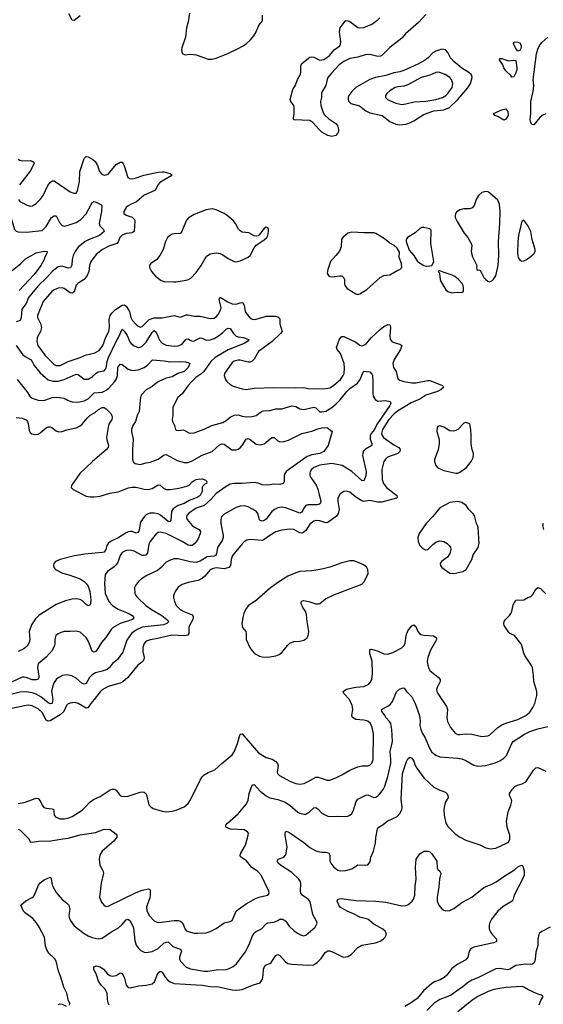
# Model space of a CAD drawing. Header units: inches. Extents: x 1834610 to 2027685, y 642842 to 774116.
# Tile 334 of 632: x 1942044 to 1947286, y 691999 to 701850. Entities that reach past the tile are written whole.
import ezdxf

# ---------------------------------------------------------------- set-up
doc = ezdxf.new("R2010")
doc.units = ezdxf.units.IN
doc.header["$MEASUREMENT"] = 0
doc.layers.add('B9649', color=7, linetype='Continuous')
doc.layers.add('B9740', color=7, linetype='Continuous')

msp = doc.modelspace()

# ---------------------------------------------------------------- linework, layer by layer
at = {"layer": 'B9649', "color": 5}
for points, elevation in [([(1941903.1, 700000), (1941910.2, 699990), (1941938, 699930), (1941992.6, 699752.6), (1942010, 699734), (1942030, 699728.9), (1942110, 699724.9), (1942270, 699740.3), (1942310, 699782), (1942363.1, 699870), (1942390, 699888.8), (1942410, 699886.4), (1942442.4, 699822.4), (1942470, 699791.3), (1942490, 699785), (1942530, 699793.1), (1942610, 699822.3), (1942657.2, 699850), (1942711.2, 699908.8), (1942759.7, 700000)], 460), ([(1943154.8, 700000), (1943131.1, 699988.9), (1943108.9, 699970), (1943086, 699930), (1943088, 699910), (1943110, 699894.4), (1943170, 699872.7), (1943192.9, 699850), (1943197.5, 699837.5), (1943190.1, 699729.9), (1943170, 699718.5), (1943110, 699710.5), (1943070, 699694.1), (1943047.2, 699670), (1943031.6, 699628.4), (1943016.5, 699610), (1942937.1, 699582.9), (1942872.2, 699550), (1942810, 699500.4), (1942755.6, 699430), (1942742.4, 699390), (1942736.5, 699330), (1942721.3, 699290), (1942688.2, 699251.8), (1942630, 699214.2), (1942610, 699192.8), (1942590, 699128), (1942567.1, 699112.9), (1942550, 699117.2), (1942490, 699159.8), (1942470, 699167.1), (1942430, 699164), (1942390, 699147.5), (1942365.2, 699130), (1942278.8, 699030), (1942222.3, 698890), (1942224, 698870), (1942251.2, 698810), (1942263.2, 698770), (1942254, 698730), (1942219.6, 698670), (1942216.1, 698630), (1942226.7, 698590), (1942298.6, 698490), (1942390, 698399.3), (1942410, 698389.4), (1942450, 698389.3), (1942530, 698430.8), (1942650, 698469.5), (1942710, 698498.3), (1942790, 698513.1), (1942839, 698541), (1942877, 698590), (1942906.8, 698673.2), (1942936.8, 698730), (1942944.2, 698770), (1942940.2, 698850), (1942949.9, 698890), (1942966.3, 698913.7), (1943003.4, 698950), (1943070, 698995.1), (1943090, 698996.6), (1943110, 698984.2), (1943144.1, 698930), (1943156.3, 698870), (1943170, 698844.4), (1943210, 698798.9), (1943230, 698782.6), (1943250, 698775.3), (1943270, 698782), (1943341.2, 698850), (1943390, 698868.7), (1943470, 698867), (1943589.1, 698889.1), (1943650, 698875.2), (1943670, 698879.1), (1943710, 698896.9), (1943730, 698897.5), (1943790, 698883.2), (1943850, 698883.8), (1943950, 698859.1), (1943990, 698865.5), (1944010, 698877.7), (1944030, 698900.3), (1944057, 698950), (1944060.5, 698970), (1944040.3, 699050), (1944050, 699073.4), (1944126.6, 699026.6), (1944170, 699007), (1944210, 699004.3), (1944250, 699017.8), (1944270, 699020.9), (1944276.6, 699016.6), (1944290, 698995.5), (1944301.5, 698930), (1944310, 698913), (1944350, 698865.5), (1944370, 698852.4), (1944390, 698848.9), (1944410, 698852.9), (1944515.1, 698884.9), (1944605.2, 698885.2), (1944630, 698878.3), (1944644.8, 698864.8), (1944649.5, 698850), (1944648.3, 698808.3), (1944672.3, 698730), (1944656.5, 698710), (1944571, 698629), (1944436.1, 698530), (1944390, 698453), (1944370, 698433.5), (1944350, 698424.8), (1944330, 698423.5), (1944250, 698443.1), (1944230, 698442.4), (1944190, 698433.5), (1944170, 698419.5), (1944094, 698310), (1944090.6, 698290), (1944105.5, 698250), (1944119.1, 698230), (1944150, 698200.5), (1944182.3, 698182.3), (1944270, 698157.1), (1944310, 698150.6), (1944390, 698162.4), (1944590, 698170.3), (1944805.8, 698165.8), (1944890, 698170.2), (1944930, 698160.7), (1945030, 698155.8), (1945110, 698159.7), (1945150, 698166.9), (1945186.6, 698190), (1945254.3, 698250), (1945283.5, 698290), (1945291.1, 698310), (1945297.2, 698362.7), (1945291.9, 698410), (1945256.5, 698510), (1945224, 698550), (1945214.7, 698570), (1945247.4, 698652.6), (1945264.2, 698675.8), (1945270, 698681.6), (1945290, 698681.3), (1945410, 698622.7), (1945450, 698593.7), (1945472.6, 698587.4), (1945490, 698592.2), (1945510, 698604.9), (1945567.2, 698670), (1945653.7, 698750), (1945690, 698780.2), (1945730, 698802), (1945750, 698797.3), (1945752.9, 698790), (1945755.2, 698770), (1945748.5, 698688.5), (1945754.3, 698654.3), (1945761.5, 698641.5), (1945770.2, 698630.2), (1945790, 698618.9), (1945850, 698605.3), (1945870.3, 698590), (1945856.5, 698550), (1945791.5, 698450), (1945780.3, 698410), (1945787.6, 698370), (1945811.7, 698330), (1945824.9, 698270), (1945834.4, 698254.4), (1945850, 698244.2), (1945890.2, 698230.2), (1945970, 698218.4), (1946010, 698217.1), (1946130, 698240.2), (1946150, 698239), (1946275.5, 698190), (1946285.5, 698170), (1946263, 698150), (1946225.5, 698130), (1946110, 698092.9), (1946050, 698053.6), (1945964.5, 698015.5), (1945826.1, 697933.9), (1945792.7, 697907.3), (1945741.3, 697850), (1945675.7, 697750), (1945666, 697710), (1945671.8, 697690), (1945686.5, 697670), (1945790, 697595), (1945841.3, 697570), (1945854.7, 697550), (1945849.3, 697530), (1945830, 697508.8), (1945727.2, 697472.8), (1945705.1, 697454.9), (1945689.1, 697430), (1945669.2, 697350), (1945674, 697250), (1945686.9, 697210), (1945717.8, 697170), (1945818.9, 697090), (1945822.4, 697070), (1945815.5, 697064.5), (1945670, 697022.3), (1945630, 697021.5), (1945550, 697038.5), (1945490, 697030.6), (1945470, 697036.2), (1945410, 697073.3), (1945350, 697122.6), (1945313.2, 697133.2), (1945290, 697129.8), (1945250, 697103.5), (1945230, 697061.2), (1945227.8, 697030), (1945244, 696950), (1945234, 696910), (1945216.7, 696883.3), (1945130, 696818.5), (1945110, 696814.8), (1945050, 696835.3), (1945010, 696838.8), (1944988.1, 696831.9), (1944950, 696803.5), (1944910, 696739.4), (1944890, 696722.3), (1944870, 696714), (1944850, 696715.4), (1944790, 696748), (1944745.8, 696754.2), (1944670, 696741.4), (1944610, 696725), (1944550, 696690.8), (1944490, 696648.7), (1944470, 696640.7), (1944351.5, 696648.5), (1944318.7, 696641.3), (1944292.4, 696627.6), (1944270, 696607.6), (1944174.2, 696490), (1944160.6, 696450), (1944155.8, 696390), (1944138, 696370), (1944090, 696356.5), (1944010, 696365.2), (1943970, 696356.7), (1943950, 696346.3), (1943897.3, 696282.7), (1943870, 696260.9), (1943830, 696239.8), (1943730, 696219.1), (1943670, 696198), (1943629, 696171), (1943599.1, 696130), (1943584.9, 696090), (1943585.5, 696070), (1943593.7, 696030), (1943612, 695990), (1943652, 695950), (1943686.4, 695930), (1943770, 695894.4), (1943779.6, 695879.6), (1943782.3, 695870), (1943778.3, 695850), (1943745, 695790), (1943738.9, 695770), (1943736.5, 695710), (1943729.1, 695690.9), (1943694.4, 695685.6), (1943566.8, 695693.2), (1943410, 695655.7), (1943350, 695646.4), (1943310, 695631.7), (1943290.3, 695610), (1943278.5, 695570), (1943278.5, 695530), (1943289.2, 695470), (1943285.8, 695450), (1943275.6, 695430), (1943227.6, 695392.4), (1943125.3, 695270), (1943075.5, 695224.5), (1943049.4, 695210.6), (1942930, 695178.4), (1942870, 695144.4), (1942850, 695126.6), (1942791.1, 695048.9), (1942754.7, 695010), (1942730, 694969.7), (1942710, 694962.2), (1942630, 695008), (1942610, 695014.8), (1942590, 695017.6), (1942548.1, 695011.9), (1942530, 695004.7), (1942511.2, 694988.8), (1942485, 694930), (1942450, 694893.8), (1942350, 694834.3), (1942330, 694830.6), (1942310, 694843.4), (1942270, 694917.8), (1942230, 694957), (1942170, 694985), (1942130, 694991.4), (1942110, 694989.8), (1941950, 694954)], 480), ([(1942856, 700000), (1942858.7, 699998.7), (1942867.3, 699990), (1942862.4, 699930), (1942841.1, 699810), (1942847.8, 699787.8), (1942883.1, 699750), (1942888.5, 699730), (1942843.6, 699690), (1942738.9, 699650), (1942698.5, 699630), (1942630, 699574.8), (1942600.2, 699530), (1942580.9, 699490), (1942570.8, 699450), (1942566.9, 699393.1), (1942554.1, 699365.9), (1942530, 699363.9), (1942470, 699384), (1942430, 699376.2), (1942370.1, 699329.9), (1942316.5, 699270), (1942230, 699188.1), (1942131, 699070), (1942108.6, 699010), (1942066.2, 698953.8), (1942059.5, 698870), (1942050, 698840.5), (1942010, 698826.9)], 460), ([(1942104.2, 700000), (1942110, 699996.9), (1942150, 699984.4), (1942173.9, 699986.1), (1942192.9, 700000)], 480), ([(1946596.4, 700000), (1946592.7, 699990), (1946572.7, 699967.3), (1946550, 699956.9), (1946490, 699957.2), (1946451.3, 699948.7), (1946416.7, 699923.3), (1946407.4, 699910), (1946402.6, 699890), (1946404.9, 699870), (1946422.6, 699830), (1946494.1, 699714.1), (1946530.4, 699670), (1946563, 699610), (1946570.4, 699589.6), (1946564, 699530), (1946567.3, 699512.7), (1946578.6, 699478.5), (1946620.7, 699390), (1946616, 699370), (1946621, 699350), (1946630, 699344.9), (1946650, 699346.8), (1946665.3, 699325.3), (1946691.5, 699271.5), (1946709.2, 699249.2), (1946730, 699232.4), (1946750, 699229), (1946770, 699237.3), (1946790, 699256.1), (1946810, 699288.9), (1946834.5, 699390), (1946840.9, 699490), (1946837, 699630), (1946850.4, 699809.6), (1946853.2, 699930), (1946846.1, 700000)], 520), ([(1941970, 699342.3), (1942056.9, 699410), (1942103.6, 699456.4), (1942210, 699516.9), (1942271.8, 699531.8), (1942294.2, 699534.2), (1942318, 699530), (1942314.8, 699510), (1942292.8, 699467.2), (1942290.4, 699450), (1942256.1, 699390), (1942190, 699301.8), (1942040, 699140)], 440), ([(1942010.2, 698590), (1942076.4, 698496.4), (1942098.9, 698478.9), (1942152.2, 698450), (1942168.4, 698430), (1942190, 698388.9), (1942250, 698316), (1942330, 698246.9), (1942374.4, 698234.4), (1942430, 698232.1), (1942489.3, 698250.7), (1942610, 698303.1), (1942630, 698301.6), (1942690, 698253.7), (1942730, 698252.6), (1942770, 698275.5), (1942810, 698314), (1942830, 698325.6), (1942890, 698338), (1942910, 698362), (1942921.1, 698430), (1942933.1, 698470), (1943009.8, 698629.8), (1943034.1, 698670), (1943070, 698753.4), (1943090, 698733.7), (1943121, 698690), (1943146.9, 698626.9), (1943158.6, 698610), (1943190, 698586.3), (1943230, 698570.3), (1943250, 698574.3), (1943270, 698585.2), (1943310, 698622.2), (1943370, 698721.3), (1943390, 698741.5), (1943410, 698724.9), (1943445.3, 698645.3), (1943470, 698612.3), (1943510, 698594.3), (1943590, 698584.1), (1943630, 698588.1), (1943659.7, 698600.3), (1943673.3, 698610), (1943710, 698655.3), (1943730, 698656.5), (1943750, 698642.3), (1943770, 698635.2), (1943790, 698637.6), (1943850, 698668), (1943870, 698664.7), (1943910, 698644.2), (1943950, 698646.5), (1943990, 698661.8), (1944032.8, 698687.2), (1944079, 698721), (1944110, 698754), (1944130, 698764.9), (1944150, 698760.4), (1944185.3, 698710), (1944210, 698685.4), (1944230, 698677.8), (1944282.8, 698670), (1944337.3, 698650), (1944324.9, 698630), (1944290.4, 698610), (1944130, 698548.7), (1943999.8, 698470), (1943958.7, 698430), (1943888.2, 698331.8), (1943856.9, 698303.1), (1943809, 698270), (1943766.5, 698230), (1943730.3, 698190), (1943670, 698107.3), (1943627.3, 698070), (1943592.3, 698007.7), (1943578.4, 697970), (1943578, 697890), (1943572, 697850), (1943574.6, 697830), (1943594, 697790), (1943603.1, 697750), (1943610, 697743.1), (1943630, 697740.3), (1943685.1, 697745.1), (1943736.9, 697716.9), (1943753.3, 697713.3), (1943790, 697716.5), (1943890, 697754.3), (1943969, 697791), (1944078.5, 697821.5), (1944110, 697839.5), (1944150, 697874), (1944190, 697894.4), (1944230, 697896.5), (1944270, 697883.2), (1944310, 697876.5), (1944370, 697879.1), (1944410, 697890.3), (1944465.1, 697930), (1944482.8, 697937.2), (1944550, 697938.5), (1944610, 697956.1), (1944670, 697956.5), (1944770, 697985.5), (1944810, 697980.2), (1944850, 697957.3), (1944889.1, 697949.1), (1944990, 697974.2), (1945010, 697967.6), (1945050, 697926.5), (1945070, 697926.2), (1945110, 697935), (1945170, 697970.2), (1945212.9, 698007.1), (1945252.7, 698047.3), (1945319.1, 698130), (1945350, 698158.7), (1945426.1, 698213.9), (1945452.9, 698250), (1945475.1, 698310), (1945490, 698332), (1945548, 698328), (1945570, 698304.7), (1945574.9, 698290), (1945579, 698230), (1945578.3, 698110), (1945583.4, 698083.4), (1945601.6, 698050), (1945630, 698032.4), (1945710, 698039), (1945754, 698030), (1945759.5, 698010), (1945748.9, 697990), (1945620.9, 697799.1), (1945595.2, 697750), (1945562.6, 697710), (1945553.5, 697690), (1945552.7, 697652.7), (1945568.9, 697610), (1945570.4, 697590), (1945506.7, 697553.3), (1945487.6, 697532.4), (1945478, 697510), (1945477.1, 697490), (1945513.6, 697330), (1945510, 697285.2), (1945490, 697237), (1945470, 697239.1), (1945370, 697329.8), (1945270.9, 697390.9), (1945170, 697411.1), (1945050, 697393.8), (1944988.7, 697370), (1944966, 697350), (1944952.9, 697330), (1944947.9, 697310), (1944950.3, 697290), (1944959.6, 697270), (1945013, 697193), (1945030, 697154), (1945057.8, 697030), (1945052.8, 697010), (1945039.4, 697000.6), (1945023.5, 696996.5), (1944930, 696995.9), (1944910.2, 696989.8), (1944892.2, 696967.8), (1944870, 696924.2), (1944850, 696913), (1944710, 696967.4), (1944670, 696974.2), (1944630, 696966.6), (1944595.8, 696950), (1944570, 696930.9), (1944510, 696853.7), (1944490, 696839.8), (1944470, 696833.7), (1944450, 696838.4), (1944445, 696845), (1944428.2, 696908.2), (1944410, 696932.6), (1944330, 696975.4), (1944290, 696985.7), (1944250, 696983.1), (1944210.2, 696969.8), (1944090, 696902), (1944064.2, 696875.8), (1944056.5, 696850), (1944059.2, 696810), (1944082.6, 696690), (1944081.1, 696670), (1944070, 696638.7), (1944024.5, 696570), (1944013.5, 696506.5), (1944004.9, 696490), (1943990, 696483.9), (1943922.4, 696477.6), (1943850, 696433.2), (1943810, 696419.4), (1943750, 696425.3), (1943630, 696457.6), (1943590, 696456), (1943550, 696444), (1943510, 696422.4), (1943462, 696370), (1943422.2, 696337.8), (1943317.3, 696290), (1943262.8, 696257.2), (1943233, 696230), (1943203, 696190), (1943194.9, 696170), (1943198.4, 696110), (1943206, 696090), (1943223.8, 696070), (1943306.3, 695990), (1943363.2, 695950), (1943466.5, 695890), (1943517.6, 695850), (1943535.8, 695830), (1943517.6, 695810), (1943484.1, 695795.9), (1943270, 695770.9), (1943220.3, 695750), (1943189.6, 695730.4), (1943165, 695710), (1943117.2, 695642.8), (1943077, 695523), (1943022.6, 695450), (1942972.2, 695407.8), (1942942.8, 695370), (1942919.5, 695350), (1942870, 695330.6), (1942803.8, 695316.2), (1942770, 695296.8), (1942742.9, 695270), (1942710, 695208), (1942690, 695203), (1942670, 695209.7), (1942610, 695262), (1942566.1, 695286.1), (1942516.6, 695296.6), (1942471.3, 695290), (1942430, 695266.9), (1942410, 695248), (1942390, 695219.6), (1942375.4, 695184.6), (1942364, 695130), (1942377.1, 695050), (1942367.7, 695010), (1942350, 695004.1), (1942330, 695013.8), (1942254.7, 695074.7), (1942210, 695101.6), (1942170, 695115.3), (1942110, 695124.7), (1942050, 695121.7), (1941970, 695101.1)], 460), ([(1942020.3, 698250), (1942114.3, 698130), (1942144, 698084), (1942170, 698062), (1942230, 698042.4), (1942270, 698038.8), (1942296.2, 698043.8), (1942370, 698071), (1942414.6, 698074.6), (1942490, 698063.6), (1942530, 698040.2), (1942570, 698026), (1942630, 698024.4), (1942690, 698038.5), (1942730, 698058.5), (1942790, 698116.1), (1942870, 698123.9), (1942910, 698143.3), (1942935.4, 698164.6), (1942994.2, 698225.8), (1943009.9, 698250.1), (1943022.6, 698290), (1943028.3, 698371.7), (1943050, 698403.1), (1943070, 698402), (1943130, 698352.7), (1943170, 698340.1), (1943230, 698347.8), (1943290, 698370.8), (1943324.7, 698395.3), (1943372.4, 698447.6), (1943490, 698438.4), (1943550, 698428.1), (1943650.2, 698430.2), (1943705.5, 698425.5), (1943737, 698417), (1943746.8, 698410), (1943731.6, 698370), (1943690, 698331.1), (1943628.3, 698311.7), (1943570, 698275.8), (1943510, 698262.6), (1943437.8, 698230), (1943410, 698213.6), (1943370, 698178.9), (1943310, 698148.2), (1943264.8, 698095.2), (1943254, 698070), (1943250, 698044), (1943240.3, 697930), (1943221.1, 697890), (1943203.1, 697830), (1943177.6, 697790), (1943163.1, 697750), (1943162, 697730), (1943178.5, 697650), (1943172.4, 697550), (1943174.9, 697450), (1943184.2, 697424.2), (1943201, 697410), (1943250, 697401.1), (1943310, 697418), (1943350, 697423.7), (1943430, 697452), (1943490, 697496), (1943510, 697499.6), (1943619.4, 697439.4), (1943690, 697418.4), (1943730, 697419.5), (1943770, 697437.4), (1943870, 697494.7), (1943970.7, 697529.3), (1944044.4, 697595.6), (1944070, 697605.8), (1944090, 697603.2), (1944168.1, 697548.1), (1944210, 697545.3), (1944230, 697552.7), (1944250, 697568.2), (1944270, 697590.5), (1944310, 697654), (1944330, 697660.4), (1944350, 697650.4), (1944410, 697604.2), (1944450, 697596), (1944492.7, 697607.3), (1944570, 697668.4), (1944590.8, 697670), (1944630, 697637.1), (1944650, 697627), (1944690, 697630.3), (1944736.3, 697643.7), (1944868.9, 697711.1), (1944970, 697731.7), (1945030, 697756), (1945070, 697766.7), (1945090.3, 697770.3), (1945127.1, 697767.1), (1945170.8, 697730.8), (1945131.1, 697591.1), (1945087.7, 697530), (1945047.3, 697510), (1944970, 697495.2), (1944921.7, 697478.3), (1944712.4, 697330), (1944697.2, 697310), (1944692.2, 697290), (1944692, 697230), (1944682.8, 697210), (1944650, 697199.7), (1944590, 697204.4), (1944530, 697193), (1944470, 697196.9), (1944430, 697212.6), (1944390, 697219.8), (1944270, 697210.6), (1944190, 697209.8), (1944150, 697202.2), (1944110, 697180.7), (1944010, 697109.8), (1943958.4, 697050), (1943890.7, 696989.3), (1943810, 696962.4), (1943732.6, 696910), (1943717.8, 696890), (1943715.6, 696870), (1943720.3, 696850), (1943770, 696788.8), (1943792.7, 696772.7), (1943840.4, 696750), (1943852.6, 696730), (1943851.4, 696710), (1943828.8, 696650), (1943796.9, 696610), (1943770.4, 696590), (1943750, 696588.2), (1943730, 696594.4), (1943669.7, 696630), (1943510, 696709.8), (1943450, 696722.3), (1943430, 696718), (1943410, 696706), (1943350, 696629.6), (1943338.2, 696601.8), (1943323.8, 696516.2), (1943308.2, 696491.8), (1943290, 696487.9), (1943270, 696490.6), (1943190, 696532.7), (1943150, 696543.9), (1943110, 696541.1), (1943070, 696518.7), (1943049.4, 696490.6), (1943030.2, 696430), (1943010, 696395.8), (1942990, 696375.4), (1942923, 696330), (1942901.5, 696298.5), (1942892.6, 696210), (1942901.5, 696110), (1942935.5, 696030), (1942974.3, 695990), (1943030, 695953.5), (1943130, 695914), (1943168.7, 695890), (1943186.7, 695870), (1943174.4, 695850), (1943051, 695809), (1942979, 695770), (1942959.6, 695750), (1942908.1, 695670), (1942861.8, 695618.2), (1942810, 695533.6), (1942795.4, 695524.6), (1942790, 695521.6), (1942770, 695532.3), (1942733.3, 695630), (1942710, 695669.6), (1942650, 695723.6), (1942610, 695734), (1942550, 695727.8), (1942490, 695729.6), (1942459.5, 695720.5), (1942430, 695707), (1942406.7, 695690), (1942394.4, 695650), (1942397.4, 695610), (1942394, 695590), (1942370, 695539.6), (1942307.6, 695472.4), (1942230, 695407), (1942222.7, 695370), (1942236.7, 695283.3), (1942235.5, 695264.5), (1942229, 695251), (1942210, 695244.4), (1942190, 695244.2), (1942170, 695247), (1942110, 695269), (1942090, 695273.3), (1942070, 695271.6), (1941970, 695225.7)], 440), ([(1942010, 697870.3), (1942070, 697862.3), (1942107.8, 697847.8), (1942121.3, 697830), (1942128.8, 697810), (1942139, 697739), (1942150, 697720.7), (1942166.9, 697706.9), (1942190, 697699.1), (1942230, 697704.9), (1942250, 697715.5), (1942310, 697766.7), (1942330, 697776.5), (1942350, 697778), (1942367.3, 697770), (1942410, 697736), (1942434.2, 697725.8), (1942470, 697728.5), (1942514.9, 697745.1), (1942610, 697766), (1942650, 697786.2), (1942670, 697802.4), (1942718, 697862), (1942750, 697893.2), (1942799.7, 697920.3), (1942834.3, 697950), (1942870, 697971.1), (1942890, 697970.2), (1942910, 697956.8), (1942957.3, 697910), (1942967.4, 697890), (1942970.9, 697870), (1942966, 697850), (1942939.8, 697810), (1942932.9, 697790), (1942914, 697670), (1942915, 697650), (1942931.7, 697590), (1942928.9, 697570), (1942911.7, 697548.3), (1942772.2, 697430), (1942646.5, 697310), (1942564, 697190), (1942561, 697170), (1942578, 697150), (1942710, 697083), (1942750, 697076.4), (1942790, 697077), (1942850, 697084.2), (1942946.5, 697113.5), (1943030, 697127.7), (1943134.6, 697165.4), (1943170, 697173.8), (1943210, 697172.8), (1943290, 697152.8), (1943330, 697150.2), (1943370, 697158.9), (1943430, 697197.7), (1943450, 697193.4), (1943482.4, 697162.4), (1943510, 697150.2), (1943550, 697150.1), (1943635.8, 697164.2), (1943718.5, 697181.5), (1943743.9, 697196.1), (1943770, 697225.3), (1943790, 697240.3), (1943810, 697250.3), (1943830, 697253.1), (1943874.9, 697254.9), (1943904, 697244), (1943916, 697230), (1943913, 697210), (1943897.6, 697202.4), (1943877.3, 697182.7), (1943871.7, 697168.3), (1943871.8, 697130), (1943850, 697088.9), (1943820.3, 697070), (1943740.8, 697039.2), (1943690, 697008.5), (1943630, 696989.1), (1943582.2, 696957.8), (1943565.4, 696930), (1943556.9, 696843.1), (1943550, 696826), (1943530, 696829.8), (1943452.7, 696892.7), (1943430, 696905), (1943390, 696913.9), (1943350, 696911.8), (1943330, 696906.1), (1943310, 696895.5), (1943290, 696876), (1943258.5, 696830), (1943249.4, 696810), (1943238.6, 696741.4), (1943230, 696718.4), (1943210, 696713.5), (1943170, 696728.2), (1943150, 696729.9), (1943130, 696725.2), (1943110, 696717), (1943037.1, 696670), (1942953.8, 696630), (1942930.1, 696610), (1942915.8, 696590), (1942906.3, 696550), (1942890, 696524), (1942870, 696517.9), (1942695.6, 696504.4), (1942593.2, 696486.8), (1942449, 696451), (1942404, 696430), (1942387.3, 696410), (1942382, 696390), (1942387.3, 696370), (1942402.8, 696350), (1942473, 696313), (1942536.1, 696296.1), (1942650, 696255.8), (1942690, 696230.2), (1942710.2, 696210), (1942730, 696182), (1942747, 696130), (1942758, 696050), (1942754, 696006), (1942746, 695994), (1942730, 695987), (1942710, 695997.6), (1942674.3, 696034.3), (1942649.8, 696049.8), (1942610, 696057.5), (1942570, 696052), (1942503.6, 696036.5), (1942410, 695997.6), (1942266.4, 695910), (1942233.7, 695886.3), (1942204, 695856), (1942163.2, 695796.8), (1942139.7, 695730), (1942144.4, 695650), (1942140, 695620), (1942117.8, 695582.2), (1942085.2, 695554.8), (1942030, 695529.8)], 420), ([(1947290, 696749.5), (1947281.5, 696790), (1947287.1, 696812.9)], 480), ([(1942030, 694007.5), (1942090, 694019.5), (1942210, 694060.8), (1942230, 694057.4), (1942250, 694034.9), (1942270.2, 693990.2), (1942287.4, 693967.4), (1942310, 693960.2), (1942370, 693956.5), (1942382, 693950), (1942387.4, 693930), (1942388.9, 693890), (1942404.9, 693870), (1942450, 693854.9), (1942490, 693856.1), (1942535.2, 693864.8), (1942570, 693878.3), (1942670, 693942.8), (1942700.9, 693970), (1942750, 694024.9), (1942783, 694050), (1942850, 694079.2), (1942950, 694143.6), (1942970, 694151.4), (1942990, 694152.6), (1943010, 694143.1), (1943048.8, 694090), (1943070, 694078.3), (1943130, 694081.5), (1943250, 694120.9), (1943270, 694125.7), (1943290, 694122.4), (1943307.5, 694107.5), (1943313.5, 694093.5), (1943336.5, 693996.5), (1943355.5, 693975.5), (1943379.4, 693959.4), (1943470, 693930.4), (1943510, 693924.4), (1943570, 693930.3), (1943610, 693940.3), (1943690, 693974), (1943730.8, 694009.2), (1943755.1, 694044.9), (1943850, 694242), (1943870, 694274), (1943890, 694294), (1943930, 694318), (1943996.2, 694343.8), (1944066.6, 694410), (1944170, 694494.4), (1944190, 694526), (1944223.2, 694610), (1944250, 694700.7), (1944256.6, 694703.4), (1944270, 694706), (1944435.6, 694515.6), (1944510.7, 694470), (1944571.2, 694451.2), (1944610, 694428.2), (1944624.9, 694410), (1944632, 694390), (1944622.3, 694322.3), (1944626, 694310), (1944645.5, 694290), (1944750, 694230.2), (1944810, 694208), (1944850, 694202.8), (1944891.5, 694208.5), (1944933.2, 694226.8), (1945010, 694272), (1945031.9, 694271.9), (1945122, 694242), (1945150, 694243), (1945210, 694265.5), (1945270, 694294), (1945350, 694341.1), (1945430, 694373.7), (1945470, 694385.3), (1945530, 694385.3), (1945550, 694390.4), (1945570, 694410.7), (1945581.5, 694450), (1945584.8, 694704.8), (1945574.5, 694770), (1945556.8, 694810), (1945530, 694830.9), (1945490, 694842.4), (1945410, 694849), (1945374.7, 694870), (1945368.5, 694890), (1945378.2, 694950), (1945372.7, 694990), (1945345.8, 695050), (1945289.5, 695110), (1945280.9, 695130), (1945309.4, 695150), (1945330, 695156.9), (1945410, 695172.1), (1945490, 695179.6), (1945538.6, 695201.4), (1945556.5, 695223.5), (1945569, 695251), (1945577.2, 695310), (1945572.6, 695432.6), (1945549.8, 695510), (1945549.6, 695550.3), (1945567.8, 695552.2), (1945590, 695547), (1945632.5, 695532.5), (1945690, 695504.6), (1945730, 695501.3), (1945781.3, 695518.7), (1945870, 695567.2), (1945890, 695584.4), (1945904.7, 695610), (1945914.6, 695690), (1945930, 695737.1), (1945970, 695785.5), (1945990, 695797.3), (1946010, 695778), (1946030.4, 695730), (1946048.2, 695708.2), (1946060.5, 695700.5), (1946090, 695691.7), (1946186.9, 695686.9), (1946212.7, 695670), (1946215.3, 695650), (1946207.4, 695630), (1946157.6, 695542.4), (1946131.2, 695470), (1946122.8, 695430), (1946128.7, 695391.3), (1946138.9, 695358.9), (1946150, 695340.4), (1946236.4, 695270), (1946253.7, 695250), (1946254.6, 695230), (1946223, 695170), (1946218, 695150), (1946221.6, 695130), (1946230.4, 695110), (1946317.8, 694977.8), (1946326.5, 694950), (1946319.6, 694870), (1946327.2, 694830), (1946358.4, 694770), (1946407.7, 694710), (1946430, 694699.5), (1946450, 694697), (1946510, 694704.9), (1946570, 694702.7), (1946670, 694678.7), (1946730, 694684.9), (1946750, 694694), (1946832.6, 694767.4), (1946870, 694794.4), (1946910, 694813), (1947031, 694849), (1947112.6, 694887.4), (1947150, 694921.5), (1947182.4, 694970), (1947201.7, 695010), (1947223, 695090), (1947221.6, 695130), (1947192, 695230), (1947189.6, 695290), (1947177, 695370), (1947169.5, 695390), (1947100.4, 695490), (1947090.8, 695510.8), (1947072.8, 695590), (1947061.3, 695610), (1946996.9, 695690), (1946950, 695709.7), (1946939.4, 695719.4), (1946893.6, 695790), (1946889.9, 695810.1), (1946894, 695830), (1946906.2, 695850), (1946946.9, 695890), (1946960.4, 695910), (1946969.8, 695930), (1946984, 695996), (1947010, 696041.6), (1947030, 696046.7), (1947070, 696042.6), (1947090, 696045.3), (1947130, 696068.2), (1947162, 696078), (1947181.1, 696098.9), (1947210, 696154), (1947230, 696170.4), (1947258.2, 696158.2), (1947310, 696104.7)], 480), ([(1942030, 693750.3), (1942050, 693742.4), (1942134, 693654), (1942150, 693624), (1942170, 693620.3), (1942231.5, 693631.5), (1942355.3, 693635.2), (1942475.8, 693655.8), (1942530, 693660.3), (1942650, 693695.8), (1942802.3, 693717.7), (1942890, 693753), (1942950, 693746.8), (1943010, 693701), (1943017.3, 693690), (1943016.3, 693670), (1942987.7, 693630), (1942868.2, 693530), (1942845.5, 693490), (1942839.3, 693450), (1942847.7, 693390), (1942877.3, 693337.3), (1942883.8, 693310), (1942861.3, 693210), (1942843.7, 693070), (1942862.5, 693022.5), (1942890, 692986.8), (1942910, 692977.3), (1942930, 692980.5), (1943210, 693117.2), (1943270, 693140.7), (1943333, 693153), (1943347.5, 693147.5), (1943350, 693142), (1943350.2, 693090.2), (1943346.1, 693066.1), (1943319.1, 692990), (1943314.7, 692970), (1943315.8, 692935.8), (1943343.2, 692883.2), (1943390, 692833.7), (1943410, 692823.1), (1943437.8, 692817.7), (1943590, 692837.7), (1943630, 692837.6), (1943654, 692830), (1943674, 692814), (1943701.7, 692750), (1943715, 692735), (1943730, 692726.5), (1943790, 692712.3), (1943828.7, 692711.3), (1943910, 692715.6), (1943950, 692728.5), (1944010, 692756.4), (1944090, 692813.4), (1944150, 692827.3), (1944170, 692838.8), (1944212.8, 692930), (1944230.7, 692949.3), (1944310, 693003.6), (1944410, 693061.7), (1944450, 693075.3), (1944528, 693090), (1944542, 693110), (1944539, 693130), (1944463.1, 693290), (1944426, 693330), (1944369.2, 693369.2), (1944313.9, 693433.9), (1944254.5, 693474.5), (1944251.2, 693490), (1944258, 693510), (1944303.6, 693590), (1944332.7, 693690), (1944334, 693710), (1944325.6, 693725.6), (1944290, 693744.5), (1944153.1, 693753.1), (1944108.7, 693770), (1944109.3, 693790), (1944123.7, 693810), (1944230, 693906.4), (1944314.7, 694005.2), (1944330, 694041), (1944342.9, 694110), (1944370, 694191), (1944390, 694197.6), (1944450, 694130.2), (1944510, 694084.2), (1944550, 694066), (1944630, 694049.1), (1944700.4, 694020.4), (1944750.2, 693990.2), (1944830, 693922.4), (1944850.3, 693910.3), (1944890, 693901.3), (1944910, 693903.1), (1944950, 693928.2), (1944990, 693966), (1945010, 693968.4), (1945030, 693954.4), (1945070.2, 693910.2), (1945130, 693881.1), (1945170, 693877), (1945230, 693881.3), (1945310, 693877.1), (1945330, 693880.5), (1945350, 693890.5), (1945370, 693907.7), (1945382.4, 693930), (1945411.9, 694028.1), (1945427.9, 694052.1), (1945510, 694090.3), (1945530, 694093.7), (1945590, 694068.5), (1945610, 694072.2), (1945630, 694083.7), (1945650, 694104.4), (1945684, 694150), (1945699.2, 694180.8), (1945730, 694277.3), (1945759.4, 694410), (1945760.6, 694450), (1945752.5, 694530), (1945776.2, 694630), (1945771.4, 694750), (1945759.8, 694810), (1945747.6, 694830), (1945710, 694869.7), (1945696.1, 694896.1), (1945669.7, 694930), (1945667, 694950), (1945730, 694982.3), (1945756.8, 695003.2), (1945775.4, 695030), (1945815.8, 695124.2), (1945846.2, 695153.8), (1945870, 695162), (1945890, 695164), (1945898, 695158), (1945917.6, 695130), (1945970, 695075.8), (1946005, 695010), (1946047.8, 694890), (1946053.8, 694833.8), (1946051.4, 694790), (1946059.6, 694750), (1946076.5, 694710), (1946104.7, 694664.7), (1946142.8, 694570), (1946170, 694520.4), (1946210, 694491.7), (1946250, 694476), (1946430, 694462.7), (1946470, 694454.6), (1946510, 694437), (1946590, 694390.3), (1946630, 694381.3), (1946710, 694387.4), (1946805.2, 694414.8), (1946850, 694435.3), (1946890, 694461.3), (1946917.4, 694490), (1946969.8, 694610.2), (1946983.6, 694630), (1947096.8, 694703.2), (1947150, 694727.1), (1947230, 694754.3), (1947330, 694778)], 460), ([(1942544, 691990), (1942545.2, 692010), (1942533.4, 692033.4), (1942515.1, 692110), (1942484.5, 692170), (1942456.9, 692270), (1942433, 692330), (1942409.7, 692430), (1942395.2, 692455.2), (1942336.3, 692510), (1942317.8, 692537.8), (1942302.4, 692582.4), (1942292.1, 692670), (1942240.7, 692770), (1942212.9, 692812.9), (1942176.3, 692856.3), (1942150, 692879.1), (1942100.9, 692910), (1942080.9, 692930), (1942055.3, 692990), (1942106.2, 693033.8), (1942170, 693067.7), (1942181.3, 693078.7), (1942197.2, 693102.7), (1942232.3, 693190), (1942250, 693213.4), (1942290, 693244.9), (1942350, 693270.8), (1942358.8, 693258.8), (1942365.5, 693210), (1942376.7, 693176.7), (1942410, 693116.3), (1942467.9, 693047.9), (1942514.4, 693014.4), (1942536.4, 692990), (1942546, 692950), (1942536.9, 692890), (1942538.3, 692870), (1942550, 692840.5), (1942590, 692783.1), (1942690, 692707.2), (1942730, 692683.8), (1942770, 692667.5), (1942830, 692654.7), (1942870, 692660.3), (1942958.2, 692721.8), (1943034.2, 692765.8), (1943066, 692794), (1943110, 692843.7), (1943130, 692852.4), (1943150, 692833.4), (1943184.3, 692764.3), (1943198, 692638), (1943210, 692590.7), (1943230, 692563), (1943257.2, 692537.2), (1943290, 692520.4), (1943310, 692517.6), (1943370, 692528.9), (1943430, 692557.4), (1943490, 692614), (1943510, 692621.7), (1943530, 692623.1), (1943578.3, 692578.3), (1943650.1, 692550.1), (1943659.3, 692539.3), (1943664.6, 692530), (1943644.6, 692470), (1943645, 692450), (1943652.4, 692432.4), (1943710, 692371.7), (1943752.8, 692352.8), (1943890, 692332.1), (1943928.5, 692331.5), (1944010, 692344.2), (1944110, 692348.4), (1944142.3, 692357.7), (1944182.9, 692377.1), (1944216.2, 692403.8), (1944300.2, 692519.8), (1944342.4, 692597.6), (1944374.7, 692685.3), (1944390, 692714.4), (1944410, 692728.5), (1944466.3, 692753.7), (1944513.8, 692806.2), (1944530, 692812.9), (1944590, 692822), (1944630, 692837.4), (1944650, 692850.2), (1944678, 692850), (1944710, 692830.2), (1944742, 692782), (1944790, 692737.1), (1944826.8, 692710), (1944854.2, 692694.2), (1944884.1, 692684.1), (1944910, 692690.5), (1945003.7, 692770), (1945020.9, 692810), (1945017, 692830), (1944978.7, 692898.7), (1944956.5, 693010), (1944947.4, 693030), (1944931, 693050), (1944871.3, 693090), (1944858.8, 693110), (1944854.2, 693130), (1944858.2, 693210), (1944853.3, 693230), (1944840.3, 693250), (1944770, 693317.4), (1944653.6, 693390), (1944631.5, 693410), (1944620.7, 693430), (1944633.2, 693450), (1944688.9, 693471.1), (1944710, 693494), (1944720.8, 693570), (1944703.1, 693690), (1944702.4, 693710), (1944709.4, 693730), (1944730, 693726), (1944750, 693714.6), (1944890, 693619.5), (1944948.6, 693568.6), (1945010, 693535.3), (1945030, 693527.2), (1945070, 693522), (1945110, 693523.1), (1945135.8, 693515.8), (1945150.4, 693490.3), (1945150.3, 693430.3), (1945159.5, 693410), (1945190, 693373), (1945230, 693340.7), (1945255.9, 693335.9), (1945310, 693338), (1945370, 693356.3), (1945430, 693393.4), (1945510, 693390.8), (1945530, 693396), (1945553.8, 693426.2), (1945560.9, 693470), (1945587.3, 693532.7), (1945607.3, 693610), (1945609.6, 693669.6), (1945625.2, 693754.8), (1945639.5, 693770), (1945683.1, 693796.9), (1945724.5, 693830), (1945822.7, 693877.3), (1945850, 693907), (1945870, 693946), (1945874.8, 693970), (1945864.7, 694050), (1945877.5, 694310), (1945918, 694430), (1945930, 694454), (1945950, 694470.6), (1945970, 694460.5), (1945990, 694433), (1946004.4, 694390), (1946020.6, 694360.6), (1946090, 694266.4), (1946190, 694172.7), (1946250, 694141.6), (1946291.3, 694130), (1946310, 694118.8), (1946323.4, 694103.4), (1946330.6, 694090), (1946333.4, 694070), (1946302.3, 694017.7), (1946290.4, 693950), (1946294.4, 693890), (1946310.4, 693810), (1946330, 693777.3), (1946405.4, 693705.4), (1946454, 693670), (1946510, 693641.3), (1946650, 693595.5), (1946710, 693564.9), (1946755.9, 693555.9), (1946810, 693561.6), (1946919, 693610), (1946937.1, 693622.9), (1946951.8, 693650), (1946951.8, 693690), (1946922.9, 693770), (1946919.1, 693830), (1946933.7, 693926.3), (1946961.6, 693990), (1946971.8, 694030), (1946969.3, 694050), (1946949.3, 694090), (1946949.4, 694110), (1946973.6, 694150), (1947000.9, 694179.1), (1947027.2, 694192.7), (1947074.6, 694205.4), (1947110, 694226.4), (1947190, 694346.8), (1947210, 694364), (1947230, 694367.7), (1947310, 694333)], 440), ([(1942940.4, 691990), (1942930.7, 692010.7), (1942922.8, 692050), (1942920.3, 692110), (1942911.5, 692131.5), (1942895.4, 692155.4), (1942858.4, 692190), (1942832, 692230), (1942813.8, 692293.8), (1942786, 692350), (1942785.6, 692374.4), (1942810, 692384), (1942850, 692373.7), (1942881.6, 692350), (1942922.8, 692302.8), (1942947.1, 692287.1), (1942970, 692280.3), (1943010, 692286.4), (1943050, 692314.8), (1943070, 692307.3), (1943091.6, 692271.6), (1943110.4, 692190), (1943130, 692166.4), (1943150, 692164.2), (1943235.7, 692184.3), (1943310, 692192.3), (1943370, 692204.4), (1943394.5, 692225.5), (1943426.9, 692310), (1943450, 692330.4), (1943470, 692322), (1943502, 692270), (1943524.7, 692244.7), (1943550, 692225), (1943590, 692206.7), (1943870, 692192.4), (1943950, 692177.4), (1944033.5, 692173.5), (1944170, 692143.1), (1944218.6, 692141.4), (1944271.3, 692148.7), (1944375.3, 692190), (1944450, 692214), (1944473.3, 692250), (1944481.3, 692290), (1944483.5, 692350), (1944497.2, 692382.8), (1944510, 692394), (1944550, 692407.6), (1944562.5, 692417.5), (1944610, 692486.4), (1944630, 692498.4), (1944650, 692488.5), (1944705.8, 692425.8), (1944730, 692407.9), (1944770, 692400.3), (1944930, 692391.4), (1944984.2, 692395.8), (1945022.6, 692417.4), (1945062.5, 692457.5), (1945102.8, 692517.2), (1945130, 692532.9), (1945150, 692532.9), (1945190, 692518.9), (1945270, 692477.6), (1945290, 692472.4), (1945330, 692477.1), (1945362, 692498), (1945430, 692567), (1945469.8, 692590.2), (1945605.3, 692614.7), (1945653.2, 692630), (1945686.7, 692653.3), (1945702, 692670), (1945711.6, 692690), (1945711.5, 692710), (1945701.6, 692730), (1945679.5, 692750), (1945590, 692800.9), (1945530.4, 692850.4), (1945450, 692870.7), (1945384.5, 692904.5), (1945322, 692930), (1945253.2, 692970), (1945239.3, 692990), (1945222.7, 693030), (1945228.7, 693050), (1945263, 693057), (1945410, 693036.9), (1945610, 693031.2), (1945710, 693022.2), (1945870, 692984.9), (1945910, 692987), (1945930, 692995.8), (1945974.7, 693030), (1945986.6, 693050), (1945998.9, 693090), (1946002.5, 693182.5), (1946012.2, 693250), (1946006, 693370), (1946014, 693450), (1946050, 693506), (1946090, 693531), (1946130, 693531.3), (1946150, 693526), (1946170, 693506), (1946219.3, 693430), (1946224, 693364), (1946229.3, 693349.3), (1946250.5, 693330), (1946260.4, 693310), (1946246.3, 693250), (1946240.7, 693170), (1946223.1, 693070), (1946222, 693030), (1946240.5, 692990), (1946270, 692954), (1946290, 692940.5), (1946310, 692935.5), (1946350, 692939.3), (1946390, 692959.3), (1946470, 693019.5), (1946535.1, 693050), (1946570, 693072), (1946691, 693169), (1946770, 693201.1), (1946814.8, 693225.2), (1946910, 693292.4), (1946996.9, 693343.1), (1947030, 693374), (1947050, 693386), (1947070.9, 693390.9), (1947082, 693382), (1947095.3, 693335.3), (1947094, 693290), (1947078.8, 693250), (1946993, 693090), (1946983, 693050), (1946973, 693030), (1946883, 692977), (1946830, 692931.2), (1946767, 692850), (1946750, 692817.2), (1946743.1, 692790), (1946745.7, 692750), (1946766.8, 692706.8), (1946817.1, 692650), (1946819.1, 692630), (1946815.1, 692624.9), (1946787.2, 692612.8), (1946590, 692571.5), (1946570, 692560.7), (1946556.3, 692550), (1946543, 692530), (1946530.4, 692470), (1946510, 692444.2), (1946430, 692399.7), (1946370, 692357.6), (1946322, 692290), (1946293.7, 692266.3), (1946255, 692245), (1946196.8, 692223.2), (1946170, 692206.4), (1946085.6, 692134.4), (1946023.1, 692056.9), (1945956.9, 692010), (1945901.3, 691978.7)], 420), ([(1947355.3, 692770), (1947271.4, 692728.6), (1947248.9, 692711.1), (1947241.7, 692698.3), (1947232.4, 692650), (1947232.8, 692587.2), (1947210, 692522), (1947205.8, 692450), (1947201.5, 692430), (1947190.2, 692409.8), (1947170, 692398.9), (1947110, 692401.4), (1947012.3, 692387.7), (1946950, 692350.9), (1946930, 692345.8), (1946850, 692356.4), (1946810, 692353.5), (1946630, 692263.1), (1946570, 692241.4), (1946527.1, 692212.9), (1946478, 692170), (1946430, 692142.2), (1946365.5, 692094.5), (1946330, 692075.9), (1946250, 692047), (1946190, 692008.7), (1946121.3, 691938.7)], 440), ([(1947246.4, 691993.6), (1947262.5, 692037.5), (1947282, 692070), (1947282, 692082), (1947268, 692090), (1947230, 692099.6), (1947130, 692147), (1947091.5, 692171.5), (1947070, 692178.2), (1946910, 692166.2), (1946790, 692148), (1946733.2, 692126.8), (1946630, 692076.1), (1946570, 692037.2), (1946430, 691925.4)], 460), ([(1942430, 691996.3), (1942450, 692004), (1942470, 692000.7), (1942510, 691980.7)], 440)]:
    msp.add_lwpolyline(points, dxfattribs=dict(at, elevation=elevation))
at = {"layer": 'B9649', "color": 5, "elevation": 520}
for points in [[(1943970, 699957.1), (1943910, 699947.6), (1943790, 699901), (1943757.5, 699882.5), (1943738.3, 699870), (1943714.5, 699845.5), (1943661.1, 699718.9), (1943650, 699709.7), (1943590, 699708.6), (1943570, 699703.5), (1943550, 699692.4), (1943524.9, 699670), (1943503.9, 699630), (1943479.7, 699550), (1943448.6, 699491.4), (1943412.8, 699447.2), (1943356.3, 699410), (1943343, 699390), (1943343.8, 699370), (1943364.4, 699330), (1943405.3, 699285.2), (1943461.2, 699241.2), (1943490, 699230.4), (1943585.8, 699225.8), (1943610, 699229), (1943710, 699243.7), (1943733.2, 699250), (1943756.2, 699263.8), (1943810, 699320.4), (1943859.3, 699390), (1943915, 699485), (1943950, 699508.4), (1944010, 699518.2), (1944050, 699510.2), (1944077.9, 699497.9), (1944130, 699462), (1944190, 699430.3), (1944210, 699428.9), (1944250, 699436.5), (1944330, 699472.9), (1944350, 699490.4), (1944391, 699569), (1944410, 699594.8), (1944490, 699646.8), (1944517.2, 699670), (1944529, 699690), (1944536, 699730), (1944536, 699750), (1944530, 699768), (1944510, 699774), (1944490, 699762), (1944441.4, 699698.6), (1944430, 699689), (1944410, 699684), (1944390, 699686), (1944336.9, 699716.9), (1944270, 699725.1), (1944250, 699736.2), (1944233.5, 699753.5), (1944204.2, 699810), (1944180.6, 699840.6), (1944122.4, 699890), (1944089.6, 699910), (1944010, 699946.8)], [(1947090, 699846), (1947070, 699834), (1947038.5, 699690), (1947030.8, 699630.8), (1947027.5, 699510), (1947034.4, 699470), (1947050, 699443.2), (1947070, 699434.6), (1947090, 699436.8), (1947110, 699446.2), (1947146.3, 699470), (1947191.6, 699508.4), (1947204.2, 699530), (1947205.6, 699550), (1947173.6, 699650), (1947161.6, 699730), (1947131.6, 699790)], [(1945370, 699725.7), (1945330, 699712.8), (1945304.3, 699695.7), (1945278.4, 699670), (1945267.4, 699650), (1945262, 699578), (1945244.4, 699535.6), (1945210, 699489.5), (1945155.3, 699430), (1945127.7, 699352.3), (1945123.1, 699310), (1945134.8, 699290), (1945150, 699280.5), (1945170, 699276.4), (1945250, 699288.9), (1945270, 699287), (1945290, 699267.7), (1945295.9, 699250), (1945295.3, 699210), (1945300.5, 699190), (1945321, 699161), (1945410, 699106), (1945430, 699102.3), (1945450, 699106.3), (1945518.7, 699150), (1945651.5, 699270), (1945690, 699290.2), (1945750, 699296.5), (1945830, 699344.4), (1945849.6, 699350.4), (1945869.3, 699370), (1945867.6, 699410), (1945844, 699470), (1945845.1, 699525.1), (1945823.6, 699563.6), (1945793.2, 699590), (1945750, 699615.6), (1945696.6, 699656.6), (1945611.2, 699711.2), (1945590, 699718.5), (1945490, 699718)], [(1946070, 699771.5), (1946050, 699762), (1946003.8, 699716.2), (1945926.8, 699670), (1945914, 699650), (1945913.4, 699630), (1945943.8, 699543.8), (1945990.7, 699490), (1946027.7, 699430), (1946090, 699390.6), (1946115.1, 699384.9), (1946150, 699386.8), (1946169.1, 699390.9), (1946185.2, 699414.8), (1946189.2, 699430), (1946160.7, 699610), (1946163.3, 699743.3), (1946150, 699757.6), (1946090, 699771.3)], [(1946250, 699338), (1946242, 699338), (1946234, 699330), (1946242, 699322), (1946246.4, 699306.4), (1946252.7, 699250), (1946259.3, 699230), (1946310, 699146), (1946332, 699130), (1946370, 699118.8), (1946424.7, 699124.7), (1946470, 699122), (1946487.3, 699132.7), (1946488.7, 699170), (1946484, 699190), (1946474, 699210), (1946435.3, 699255.3), (1946401.6, 699281.6), (1946375.3, 699295.3), (1946282.7, 699322.7)], [(1946510, 697819), (1946490, 697814), (1946430.8, 697750), (1946410, 697738.4), (1946386.7, 697733.3), (1946350, 697736.9), (1946290, 697772), (1946250, 697785.2), (1946230, 697779), (1946222.8, 697770), (1946219.1, 697730), (1946242, 697650), (1946244.6, 697610), (1946232.8, 697547.2), (1946197.1, 697450), (1946197.1, 697430), (1946210, 697391), (1946230, 697368), (1946290, 697339.3), (1946410, 697313.4), (1946430, 697314), (1946450, 697322), (1946518, 697370), (1946562.7, 697430), (1946582.7, 697470), (1946586, 697510), (1946573.2, 697550), (1946564.1, 697604.1), (1946565.1, 697690), (1946560.9, 697750), (1946550, 697806)], [(1946430, 697029.2), (1946350, 697018.4), (1946250, 696966), (1946179.4, 696880.6), (1946110, 696807), (1946044, 696710), (1946030.8, 696670), (1946034.8, 696630), (1946051, 696590), (1946078.5, 696558.5), (1946105.5, 696545.5), (1946130, 696550.8), (1946179.6, 696600.4), (1946210, 696622), (1946250, 696634.9), (1946290.4, 696630.3), (1946322.8, 696610), (1946344, 696590), (1946356.3, 696570), (1946359.1, 696550), (1946350.4, 696509.6), (1946328.1, 696471.9), (1946266.8, 696430), (1946254.8, 696410), (1946256, 696390), (1946271, 696370), (1946350, 696314), (1946390, 696308.4), (1946482, 696330), (1946513.2, 696350), (1946569.4, 696450.6), (1946585.1, 696494.9), (1946633.2, 696570), (1946644, 696610), (1946633.2, 696770), (1946629, 696790), (1946617.2, 696810), (1946596, 696890), (1946581.2, 696910), (1946539, 696950), (1946514, 696990), (1946470, 697021.2)], [(1945390, 696435.1), (1945350, 696435.1), (1945270, 696417.6), (1945150, 696374), (1945070, 696353.3), (1944970, 696335.6), (1944850, 696327.8), (1944810, 696317.4), (1944730, 696284.2), (1944644, 696230), (1944554.7, 696165.3), (1944415.9, 696044.1), (1944330, 695985.6), (1944307.7, 695952.3), (1944289.1, 695910), (1944277.3, 695870), (1944267.3, 695807.3), (1944274.9, 695770), (1944308.9, 695728.9), (1944312.6, 695710), (1944310.3, 695650), (1944346.7, 695570), (1944370, 695536.3), (1944396.3, 695510), (1944443.4, 695483.4), (1944470, 695477), (1944530, 695473.7), (1944610, 695485.7), (1944640.6, 695499.4), (1944670, 695520.4), (1944726, 695590), (1944750, 695612), (1944790, 695628.9), (1944850, 695631.8), (1944890, 695642), (1944917.6, 695662.4), (1944933.3, 695686.7), (1944940.4, 695730), (1944922.5, 695830), (1944917, 695897), (1944907.4, 695927.4), (1944879.6, 695970), (1944861.2, 696010), (1944866.6, 696033.4), (1944890, 696040.7), (1944950, 696027), (1945010, 696006.7), (1945035.1, 696004.9), (1945050, 696010.7), (1945104.9, 696055.1), (1945190, 696097.1), (1945470, 696202.8), (1945493.8, 696226.2), (1945533.2, 696310), (1945529, 696350), (1945514.8, 696374.8), (1945478.9, 696398.9), (1945408, 696430)]]:
    msp.add_lwpolyline(points, close=True, dxfattribs=at)
at = {"layer": 'B9740', "color": 5}
for points, elevation in [([(1942650.3, 701890), (1942590, 701841.6), (1942570, 701845.1), (1942536.2, 701910)], 480), ([(1943743.7, 701916.3), (1943732.2, 701830), (1943712.8, 701770), (1943703.6, 701676.4), (1943666.8, 701570), (1943664, 701550), (1943671.1, 701511.1), (1943699.8, 701499.8), (1943750, 701504), (1943810, 701497.1), (1943930, 701454.6), (1943970, 701454.9), (1944010, 701466.7), (1944127, 701513), (1944230, 701560.3), (1944275.7, 701584.3), (1944310, 701608.7), (1944354.7, 701650), (1944386.9, 701690), (1944411.3, 701730), (1944434.9, 701785.1), (1944450, 701811), (1944469, 701830), (1944474.8, 701845.2), (1944474.2, 701894.2)], 520), ([(1946110, 701902.5), (1946037.5, 701822.6), (1945906.5, 701710), (1945870, 701666.6), (1945750, 701572.8), (1945670, 701493.2), (1945655.2, 701484.8), (1945630, 701480.3), (1945550, 701502.5), (1945502.8, 701497.2), (1945430, 701474), (1945350, 701461.6), (1945288.4, 701431.6), (1945242.1, 701397.9), (1945164.2, 701315.8), (1945129.5, 701270), (1945121.3, 701250), (1945110.1, 701190), (1945072.1, 701130), (1945066.5, 701113.5), (1945066.9, 701070), (1945054.3, 701030), (1945059.6, 700990), (1945082.2, 700922.2), (1945096.6, 700896.6), (1945138.4, 700858.4), (1945210.3, 700810), (1945226.7, 700790), (1945236.5, 700750), (1945236.4, 700730), (1945227.3, 700710), (1945210, 700692.7), (1945170, 700682), (1945130, 700692.3), (1945070, 700725.6), (1945040.7, 700750), (1944980.1, 700820.1), (1944950, 700840.7), (1944789.5, 700849.5), (1944786.3, 700866.3), (1944792.3, 700907.7), (1944792.9, 700972.9), (1944789.6, 700990), (1944759.3, 701030), (1944752.7, 701050), (1944778.4, 701150), (1944806.1, 701193.9), (1944824.7, 701250), (1944854, 701306), (1944858.5, 701330), (1944858.4, 701390), (1944868.2, 701411.8), (1944950, 701474.4), (1944970, 701477.6), (1944990, 701474), (1945050, 701446.4), (1945090, 701452.9), (1945130, 701477.6), (1945150, 701495.2), (1945192.2, 701547.8), (1945248.3, 701590), (1945255.7, 701604.3), (1945259.8, 701630), (1945246.4, 701730), (1945247.6, 701752.4), (1945253, 701767), (1945303.3, 701836.7), (1945310, 701840.7), (1945330, 701839.3), (1945350, 701830.4), (1945430, 701772), (1945450, 701767), (1945490, 701771.8), (1945570, 701806.5), (1945630, 701847.6), (1945649.7, 701870)], 480), ([(1947310, 700909.7), (1947274.4, 700890), (1947251.8, 700870), (1947190, 700796.9), (1947170, 700800.4), (1947157.2, 700830), (1947155, 700850), (1947160.1, 700910), (1947161.2, 701030), (1947183.9, 701130), (1947190.2, 701190), (1947185.7, 701250), (1947217.6, 701510), (1947230, 701556.3), (1947250, 701597.8), (1947270, 701622), (1947330, 701676.1)], 480), ([(1942030, 700454.9), (1942045, 700444.9), (1942070, 700439.6), (1942150, 700440.3), (1942170, 700435.3), (1942184.7, 700424.7), (1942188.5, 700410), (1942150, 700334.5), (1942041.8, 700198.2)], 480), ([(1942192.9, 700000), (1942210, 700012.4), (1942250, 700050.4), (1942278.5, 700090), (1942325.6, 700190), (1942350, 700221.7), (1942370, 700237), (1942390, 700239.5), (1942550, 700128), (1942585.2, 700114.8), (1942610, 700116), (1942622.5, 700137.5), (1942644.4, 700230), (1942645.8, 700330), (1942690, 700462.8), (1942710, 700480.5), (1942730, 700476.4), (1942777.1, 700450), (1942801.3, 700430), (1942823.1, 700390), (1942841.6, 700330), (1942865.3, 700305.2), (1942890, 700295.8), (1942910, 700297), (1942930, 700305.7), (1943010, 700400.3), (1943050, 700425.3), (1943070, 700423), (1943076.1, 700416.1), (1943089.2, 700389.2), (1943126.4, 700270), (1943150, 700256.5), (1943190, 700259.7), (1943286.9, 700293.1), (1943430, 700325.1), (1943470, 700329.3), (1943486.4, 700326.4), (1943552, 700310), (1943561, 700301), (1943566, 700290), (1943470, 700236), (1943443.7, 700216.3), (1943423.1, 700190), (1943407.7, 700152.3), (1943397.6, 700142.4), (1943290, 700094.8), (1943212.7, 700027.3), (1943154.8, 700000)], 480), ([(1946846.1, 700000), (1946845, 700010), (1946830, 700045.1), (1946750, 700115.1), (1946730, 700126.3), (1946708.6, 700131.4), (1946670, 700122), (1946636.3, 700090), (1946614.9, 700050), (1946596.4, 700000)], 520), ([(1942032.2, 700050), (1942047.2, 700030), (1942104.2, 700000)], 480), ([(1942759.7, 700000), (1942770, 700019.3), (1942776.4, 700023.6), (1942790, 700030.4), (1942810, 700023.1), (1942856, 700000)], 460)]:
    msp.add_lwpolyline(points, dxfattribs=dict(at, elevation=elevation))
for points, elevation in [([(1947030, 701536), (1947010, 701561.1), (1946986.6, 701610), (1946993, 701627), (1947030, 701626.3), (1947053.5, 701613.5), (1947064.6, 701590), (1947064.8, 701570), (1947050, 701543.2)], 480), ([(1946270, 701555.1), (1946210, 701536.3), (1946181.8, 701518.2), (1946134, 701470), (1946098, 701442), (1946030, 701405.8), (1945890, 701341.6), (1945850, 701327.9), (1945790, 701318), (1945708.5, 701291.5), (1945607.6, 701272.4), (1945550, 701250.6), (1945410, 701171.7), (1945368.2, 701130), (1945340.7, 701090), (1945333.6, 701070), (1945332.8, 701050), (1945338.9, 701030), (1945360.5, 701010), (1945447.6, 700987.6), (1945510, 700936.9), (1945550, 700917.8), (1945674, 700890), (1945750, 700831.2), (1945810, 700804), (1945850, 700796.5), (1945910, 700804.4), (1945950, 700816.9), (1945990, 700836.5), (1946082.4, 700897.6), (1946123.9, 700916.1), (1946190, 700936.8), (1946291.7, 700948.3), (1946348.3, 700971.7), (1946430, 701050.2), (1946530.4, 701169.6), (1946558, 701210), (1946575, 701270), (1946572, 701290), (1946563.3, 701303.3), (1946541.3, 701321.3), (1946470, 701364.4), (1946390.4, 701430.4), (1946355.5, 701470), (1946330, 701520.9), (1946308.1, 701548.1)], 520), ([(1946938.2, 701438.2), (1946990, 701445.8), (1947010, 701441.1), (1947021.3, 701370), (1947019.7, 701350), (1947010, 701318), (1946990, 701276.9), (1946970, 701275.6), (1946960.4, 701290), (1946910, 701337.8), (1946890.5, 701370), (1946880, 701400), (1946846, 701450), (1946850, 701461), (1946870, 701460.3)], 480), ([(1946230, 701324.2), (1946210, 701320.2), (1946150, 701295.9), (1946063.1, 701270), (1945930, 701196.8), (1945890, 701184.4), (1945830, 701178.8), (1945803, 701170), (1945750, 701139.6), (1945720.5, 701110), (1945708, 701090), (1945707.7, 701070), (1945727.3, 701050), (1945810, 701013.4), (1945870, 701002.6), (1945910, 701007.2), (1945992.7, 701027.3), (1946110, 701034.8), (1946210, 701050.7), (1946276.4, 701070), (1946308.7, 701090), (1946329.8, 701110), (1946372.3, 701170), (1946378.8, 701210), (1946366.2, 701250), (1946350, 701270.9), (1946303, 701303), (1946250, 701322)], 540), ([(1946890, 700844.4), (1946830, 700882), (1946802, 700890), (1946788.7, 700910), (1946872.5, 700947.5), (1946910, 700957.6), (1946930, 700930.6), (1946934, 700890), (1946910, 700854)], 480)]:
    msp.add_lwpolyline(points, close=True, dxfattribs=dict(at, elevation=elevation))

doc.saveas('drawing.dxf')
